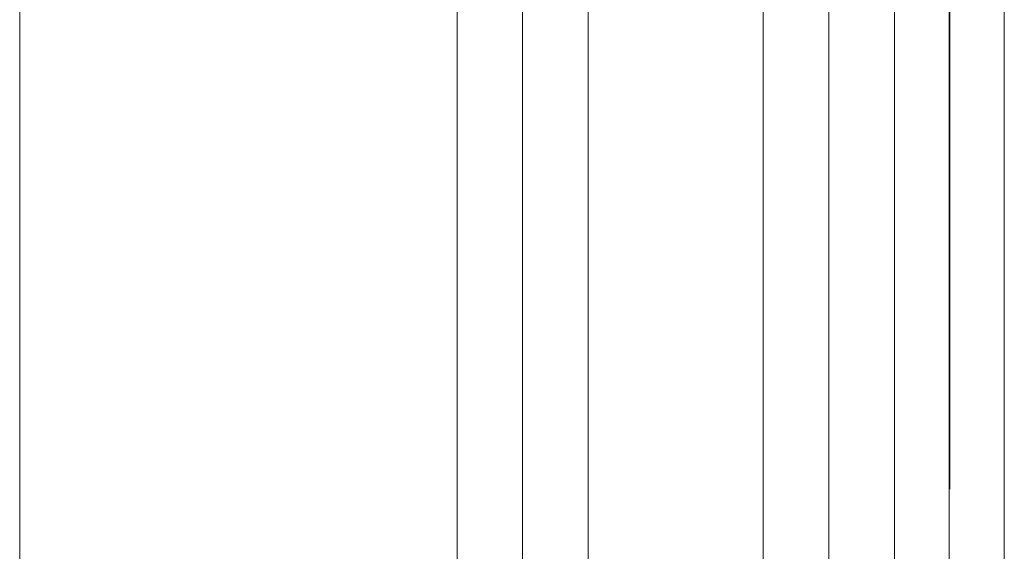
# Model space of a CAD drawing. Header units: metres. Extents: x 1316.5 to 1415.3, y -94.1 to -52.
# Tile 733 of 1056: x 1393.1246 to 1393.2147, y -70.1498 to -70.1012. Entities that reach past the tile are written whole.
import ezdxf

# ---------------------------------------------------------------- set-up
doc = ezdxf.new("R2010")
doc.units = ezdxf.units.M
doc.linetypes.add('AUSGEZOGEN', pattern=[0])
doc.linetypes.add('STRICHPUNKT2_S5', pattern=[0.1, 0.07, -0.01, 0.01, -0.01])
for name, color, linetype, lineweight in [('XR$1$Achsen', 4, 'AUSGEZOGEN', 13), ('XR$1$Logos', 255, 'AUSGEZOGEN', 13), ('XR$1$Muster', 4, 'AUSGEZOGEN', 13)]:
    doc.layers.add(name, color=color, linetype=linetype, lineweight=lineweight)

msp = doc.modelspace()

# ---------------------------------------------------------------- linework, layer by layer
at = {"layer": 'XR$1$Achsen', "color": 4, "linetype": 'STRICHPUNKT2_S5', "lineweight": 35, "transparency": 33554687}
msp.add_line((1393.209662, -69.244096), (1393.209662, -71.537477), dxfattribs=at)
at = {"layer": 'XR$1$Logos', "color": 255, "linetype": 'AUSGEZOGEN', "lineweight": 13, "transparency": 33554687}
for p, q in [((1393.124605, -70.171838), (1393.124605, -69.244096)), ((1393.164605, -70.171838), (1393.164605, -69.244096)), ((1393.176605, -70.185338), (1393.176605, -69.244096)), ((1393.192605, -69.244096), (1393.192605, -70.185338)), ((1393.204605, -70.170629), (1393.204605, -69.244096)), ((1393.209605, -70.171838), (1393.209605, -69.244096))]:
    msp.add_line(p, q, dxfattribs=at)
msp.add_lwpolyline([(1393.198605, -69.244096), (1393.198605, -70.121338), (1393.198605, -70.185338), (1393.170605, -70.185338), (1393.170605, -69.244096)], dxfattribs=at)
at = {"layer": 'XR$1$Muster', "color": 4, "linetype": 'AUSGEZOGEN', "lineweight": 13, "transparency": 33554687}
msp.add_line((1393.214662, -71.154529), (1393.214661, -69.244096), dxfattribs=at)

doc.saveas('drawing.dxf')
